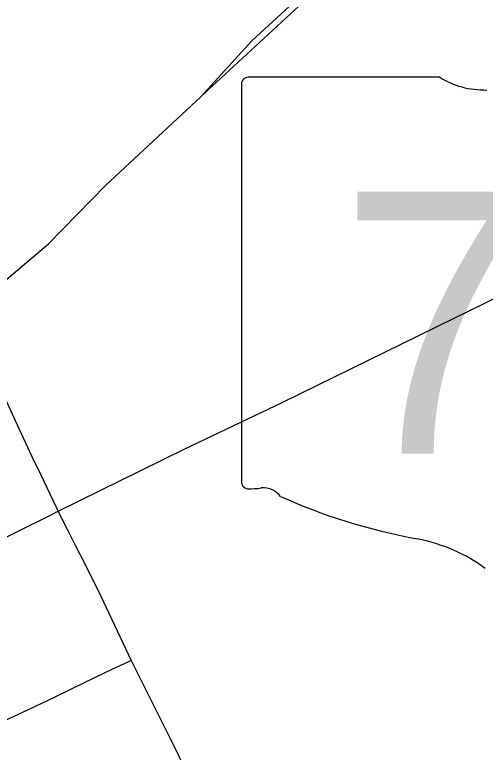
# Model space of a CAD drawing. Extents: x 0 to 34, y 0 to 22.
# Drawn here: x 3.9432 to 4.1801, y 17.5464 to 17.9176 of the extents above; entities that cross this region are included whole.
import ezdxf

# ---------------------------------------------------------------- set-up
doc = ezdxf.new("R2010")
doc.units = 0
for name, color, linetype in [('GM_X_City_Street', 7, 'Continuous'), ('GM_X_County_Road', 7, 'Continuous'), ('GM_X_Rail_Line', 7, 'Continuous'), ('GM_X_State_Location', 7, 'Continuous'), ('GM_X_State_Route', 7, 'Continuous'), ('GM_X_State_Shield', 7, 'Continuous')]:
    doc.layers.add(name, color=color, linetype=linetype)

msp = doc.modelspace()

# ---------------------------------------------------------------- linework, layer by layer
at = {"layer": 'GM_X_City_Street'}
msp.add_lwpolyline([(3.92131, 17.55429), (3.92781, 17.55745), (3.93597, 17.5614), (3.94295, 17.56462), (3.95018, 17.56795), (3.96355, 17.57439), (3.97901, 17.5818), (3.99265, 17.58836), (4.00025, 17.59201), (4.00181, 17.59275)], dxfattribs=at)
at = {"layer": 'GM_X_County_Road'}
for points in [[(3.96513, 17.66774), (3.96436, 17.66929), (3.95635, 17.68615), (3.95195, 17.69507), (3.94548, 17.70915), (3.93925, 17.72273), (3.93049, 17.74123), (3.92381, 17.75491), (3.9185, 17.76548), (3.90981, 17.78341), (3.90328, 17.79685), (3.89683, 17.8102), (3.89163, 17.82094), (3.89039, 17.82362)], [(4.00181, 17.59275), (3.98671, 17.62481), (3.97868, 17.64103), (3.97383, 17.65042), (3.96987, 17.65816), (3.96513, 17.66774)], [(4.0409, 17.51408), (4.03414, 17.52751), (4.02156, 17.55317), (4.00181, 17.59275)]]:
    msp.add_lwpolyline(points, dxfattribs=at)
at = {"layer": 'GM_X_Rail_Line'}
for points in [[(4.0369, 17.87629), (4.0405, 17.87963), (4.10582, 17.94022), (4.26502, 18.087), (4.55609, 18.35576), (4.76707, 18.55171), (4.9213, 18.69505), (5.34845, 19.09084), (6.00629, 19.70228), (6.04051, 19.73365)], [(4.26318, 18.08896), (4.06265, 17.90447), (4.0369, 17.87629)], [(3.9292, 17.77616), (3.9602, 17.80237), (3.989, 17.83185), (4.0369, 17.87629)]]:
    msp.add_lwpolyline(points, dxfattribs=at)
at = {"layer": 'GM_X_State_Route'}
msp.add_line((3.96513, 17.66774), (4.02809, 17.6988), dxfattribs=at)
for points in [[(4.02809, 17.6988), (4.0782, 17.7227), (4.18978, 17.77723), (4.22426, 17.79485)], [(3.9108, 17.64123), (3.93158, 17.65124), (3.9602, 17.66532), (3.96513, 17.66774)]]:
    msp.add_lwpolyline(points, dxfattribs=at)
at = {"layer": 'GM_X_State_Shield'}
for p, q in [((4.1572, 17.88611), (4.06068, 17.88611)), ((4.05743, 17.88266), (4.05743, 17.68254))]:
    msp.add_line(p, q, dxfattribs=at)
for centre, major_axis, start_param, end_param in [((4.06121, 17.88309), (0.00382, 0), 1.712693, 3.28349), ((4.18018, 17.90934), (0.03703, 0), 4.042523, 4.731795), ((4.06124, 17.6821), (0.00385, 0), 3.00124, 4.508301), ((4.06183, 17.70258), (0.0294, 0), 4.665946, 4.897461), ((4.06784, 17.671), (0.0106, 0), 0.519207, 1.627899), ((4.20167, 17.8508), (0.2524, 0), 4.195997, 4.488961), ((4.12642, 17.59264), (0.07897, 0), 0.823519, 1.323587)]:
    msp.add_ellipse(centre, major_axis=major_axis, ratio=0.8, start_param=start_param, end_param=end_param, dxfattribs=at)

# ---------------------------------------------------------------- texts
at = {"layer": 'GM_X_State_Location'}
msp.add_text('795', height=0.000189, rotation=0, dxfattribs=at).set_placement((4.15166, 17.75552))
at = {"layer": 'GM_X_State_Shield'}
msp.add_text('795', height=0.131836, dxfattribs=at).set_placement((4.10657, 17.69665))

doc.saveas('drawing.dxf')
